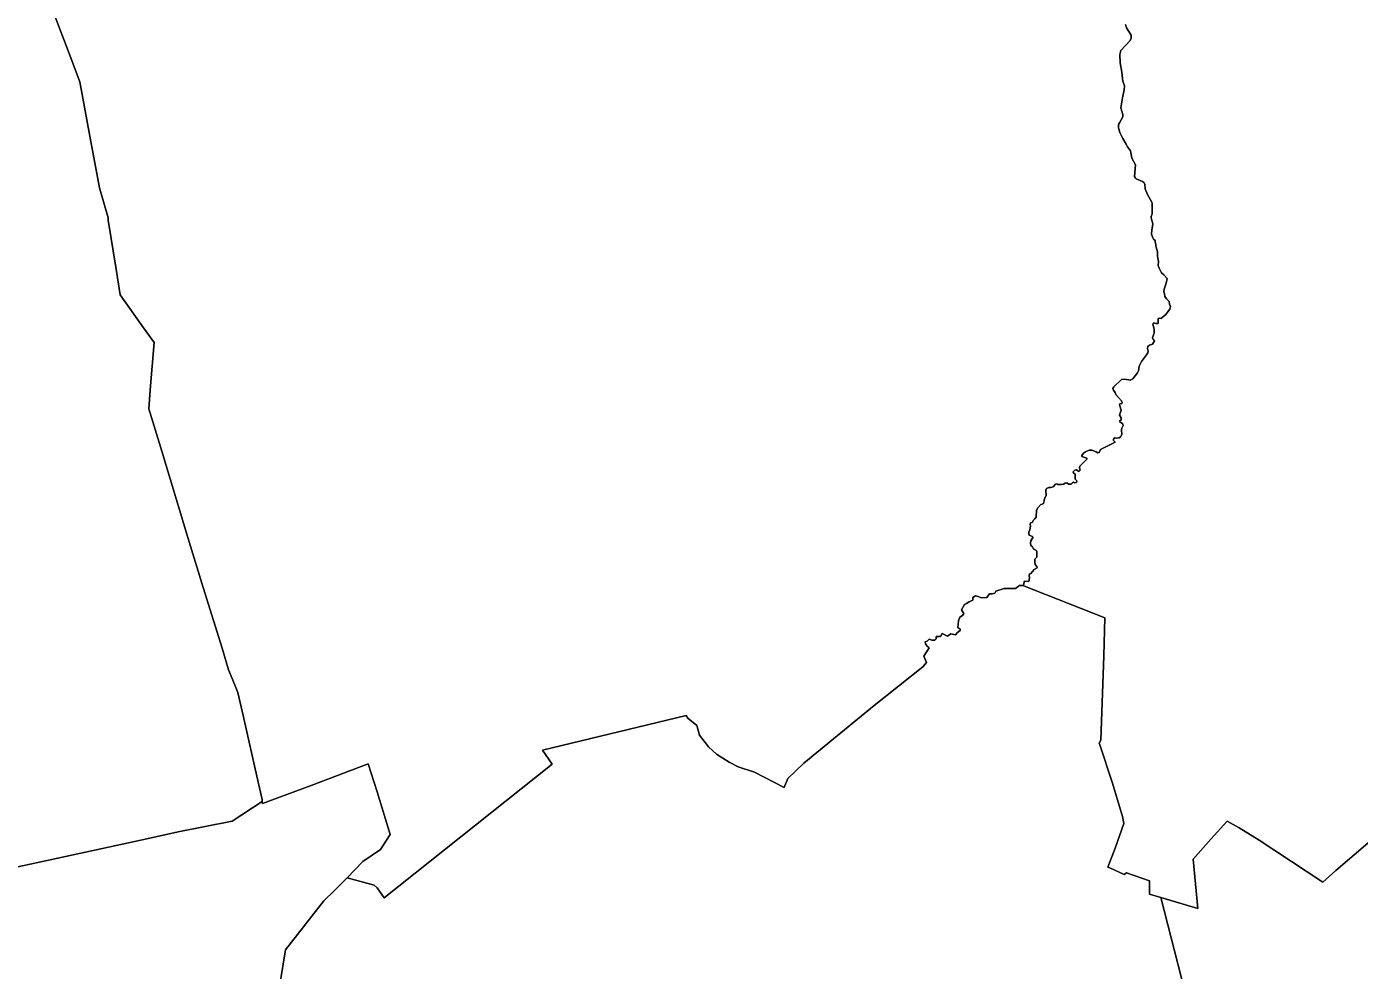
# Model space of a CAD drawing. Extents: x 369010 to 739155, y 6377141 to 6616555.
# Drawn here: x 585038 to 595705, y 6532080 to 6539637 of the extents above; entities that cross this region are included whole.
import ezdxf

# ---------------------------------------------------------------- set-up
doc = ezdxf.new("R2010")
doc.units = 0
doc.header["$LTSCALE"] = 40
doc.layers.add('1', color=7, linetype='Continuous', lineweight=13)

msp = doc.modelspace()

# ---------------------------------------------------------------- linework, layer by layer
at = {"layer": '1'}
for points in [[(585202.45, 6539886.7), (585379.04, 6539422.62), (585463.45, 6539195.88), (585543.89, 6538761.1), (585621.01, 6538345.19), (585692.01, 6538107.36), (585691.68, 6538087.83), (585751.76, 6537712.14), (585786.68, 6537488.71), (585973.04, 6537226.22), (586059.43, 6537107.39), (586029.31, 6536759.83), (586015.57, 6536576.45), (586119.84, 6536237.99), (586327.38, 6535545.03), (586450.19, 6535146.66), (586602.12, 6534659.91), (586654.91, 6534487.46), (586682.22, 6534417.45), (586729.72, 6534303.91), (586771.92, 6534120.37), (586868.25, 6533693.7), (586922.37, 6533448.26), (586924.52, 6533431.87), (586926.84, 6533415.49), (587315.77, 6533559.48), (587771.73, 6533733.26), (587842.9, 6533508.17), (587948.99, 6533168.23), (587870.21, 6533048.73), (587730.36, 6532950.75), (587602.42, 6532820.01), (587819.07, 6532762.24), (587844.72, 6532741.72), (587900.99, 6532659.63), (589243.56, 6533731.11), (589166.77, 6533843.81), (590316.19, 6534120.7), (590330.59, 6534099.19), (590402.59, 6534041.43), (590424.27, 6533962.15), (590496.26, 6533868.47), (590561.14, 6533810.71), (590661.93, 6533745.84), (590734.09, 6533709.92)], [(585692.01, 6538107.36), (585621.01, 6538345.19), (585543.89, 6538761.1), (585463.45, 6539195.88), (585379.04, 6539422.62), (585202.45, 6539886.7)], [(594153.73, 6537329.82), (594187.5, 6537375.34), (594194.28, 6537395.86), (594185.18, 6537413.9), (594183.36, 6537434.92), (594160.69, 6537457.76), (594149.6, 6537477.29), (594145.13, 6537496.82), (594140.66, 6537512.21), (594143.31, 6537535.05), (594160.02, 6537582.71), (594165.82, 6537619.46), (594139.34, 6537650.57), (594122.45, 6537666.13), (594111.53, 6537685.99), (594103.75, 6537701.71), (594096.14, 6537724.22), (594096.97, 6537755.17), (594089.68, 6537798.86), (594089.52, 6537834.78), (594077.93, 6537871.52), (594075.29, 6537882.11), (594075.95, 6537894.36), (594071.48, 6537909.92), (594070.65, 6537923.49), (594058.57, 6537934.41), (594051.45, 6537946.16), (594042.35, 6537974.46), (594044.17, 6538007.07), (594053.44, 6538059.2), (594038.54, 6538105.71), (594039.87, 6538116.13), (594048.14, 6538136.82), (594046.32, 6538220.24), (594043.01, 6538231.16), (594010.57, 6538291.9), (593991.87, 6538337.74), (593989.22, 6538375.98), (593982.93, 6538385.74), (593970.69, 6538396.17), (593920.04, 6538419.67), (593914.42, 6538422.65), (593906.64, 6538436.88), (593912.43, 6538529.89), (593883.3, 6538584.84), (593873.7, 6538643.76), (593848.54, 6538673.55), (593838.78, 6538696.06), (593812.3, 6538740.75), (593787.8, 6538788.58), (593776.88, 6538827.3), (593778.7, 6538852.3), (593785.82, 6538868.18), (593812.3, 6538914.19), (593812.3, 6538934.05), (593796.74, 6538987.84), (593809.15, 6539065.96), (593822.06, 6539130.01), (593825.21, 6539162.28), (593811.64, 6539201.18), (593808.49, 6539223.02), (593804.52, 6539273.5), (593789.63, 6539347.98), (593787.14, 6539413.19), (593797.4, 6539446.79), (593871.22, 6539525.73), (593879.49, 6539543.77), (593878.17, 6539569.59), (593842.75, 6539627.85), (593832.99, 6539654.33)], [(593832.99, 6539654.33), (593842.75, 6539627.85), (593878.17, 6539569.59), (593879.49, 6539543.77), (593871.22, 6539525.73), (593797.4, 6539446.79), (593787.14, 6539413.19), (593789.63, 6539347.98), (593804.52, 6539273.5), (593808.49, 6539223.02), (593811.64, 6539201.18), (593825.21, 6539162.28), (593822.06, 6539130.01), (593809.15, 6539065.96), (593796.74, 6538987.84), (593812.3, 6538934.05), (593812.3, 6538914.19), (593785.82, 6538868.18), (593778.7, 6538852.3), (593776.88, 6538827.3), (593787.8, 6538788.58), (593812.3, 6538740.75), (593838.78, 6538696.06), (593848.54, 6538673.55), (593873.7, 6538643.76), (593883.3, 6538584.84), (593912.43, 6538529.89), (593906.64, 6538436.88), (593914.42, 6538422.65), (593920.04, 6538419.67), (593970.69, 6538396.17), (593982.93, 6538385.74), (593989.22, 6538375.98), (593991.87, 6538337.74), (594010.57, 6538291.9), (594043.01, 6538231.16), (594046.32, 6538220.24), (594048.14, 6538136.82), (594039.87, 6538116.13), (594038.54, 6538105.71), (594053.44, 6538059.2), (594044.17, 6538007.07), (594042.35, 6537974.46), (594051.45, 6537946.16), (594058.57, 6537934.41), (594070.65, 6537923.49), (594071.48, 6537909.92), (594075.95, 6537894.36), (594075.29, 6537882.11), (594077.93, 6537871.52), (594089.52, 6537834.78), (594089.68, 6537798.86), (594096.97, 6537755.17), (594096.14, 6537724.22), (594103.75, 6537701.71), (594111.53, 6537685.99), (594122.45, 6537666.13), (594139.34, 6537650.57), (594165.82, 6537619.46), (594160.02, 6537582.71), (594143.31, 6537535.05), (594140.66, 6537512.21), (594145.13, 6537496.82)], [(584658.94, 6532841.52), (585975.19, 6533126.35), (586251.58, 6533190.24), (586683.21, 6533274.98), (586924.52, 6533431.87), (586922.37, 6533448.26), (586868.25, 6533693.7), (586771.92, 6534120.37), (586729.72, 6534303.91), (586682.22, 6534417.45), (586654.91, 6534487.46), (586602.12, 6534659.91), (586450.19, 6535146.66), (586327.38, 6535545.03), (586119.84, 6536237.99), (586015.57, 6536576.45), (586029.31, 6536759.83), (586059.43, 6537107.39), (585973.04, 6537226.22), (585786.68, 6537488.71), (585751.76, 6537712.14), (585691.68, 6538087.83), (585692.01, 6538107.36)], [(594145.13, 6537496.82), (594149.6, 6537477.29), (594160.69, 6537457.76), (594183.36, 6537434.92), (594185.18, 6537413.9), (594194.28, 6537395.86), (594187.5, 6537375.34), (594153.73, 6537329.82), (594116.66, 6537299.54), (594103.09, 6537301.36), (594095.64, 6537297.05), (594093.82, 6537260.81), (594076.44, 6537259.82), (594056.42, 6537264.45), (594051.12, 6537253.53), (594062.38, 6537214.8), (594061.71, 6537183.02), (594048.31, 6537147.94), (594052.78, 6537135.85), (594065.52, 6537120.63), (594050.79, 6537093.15), (594025.63, 6537086.04), (594013.22, 6537076.44), (594010.74, 6537060.88), (594014.55, 6537037.54), (594011.9, 6537025.13), (594002.3, 6537009.08), (593960.92, 6536956.12), (593943.21, 6536917.39), (593937.75, 6536880.48), (593930.47, 6536865.42), (593893.23, 6536817.26), (593871.22, 6536807.33), (593827.19, 6536815.11), (593800.88, 6536810.47), (593741.3, 6536753.7), (593732.69, 6536739.47), (593736.17, 6536727.22), (593749.9, 6536708.52), (593755.37, 6536690.32), (593778.21, 6536667.64), (593802.04, 6536640.5), (593806.34, 6536627.59), (593803.86, 6536617.99), (593788.47, 6536617.33), (593785.82, 6536608.23), (593798.23, 6536565.69), (593786.32, 6536525.64), (593799.06, 6536504.79), (593798.23, 6536489.39), (593786.48, 6536476.98), (593792.94, 6536467.88), (593797.24, 6536466.56), (593809.82, 6536459.6), (593814.29, 6536443.38), (593804.52, 6536421.37), (593802.7, 6536408.46), (593803.69, 6536371.06), (593792.94, 6536352.19), (593782.67, 6536342.92), (593764.47, 6536341.77), (593747.09, 6536343.75), (593736.66, 6536335.97), (593737.66, 6536324.22), (593749.57, 6536309.66), (593634.05, 6536249.58), (593622.14, 6536225.91), (593612.04, 6536223.6), (593597.64, 6536231.37), (593564.87, 6536246.1), (593542.2, 6536246.1), (593513.23, 6536231.21), (593496.68, 6536220.45), (593484.11, 6536203.4), (593484.77, 6536195.13), (593523, 6536182.22), (593524.82, 6536172.29), (593467.55, 6536116.85), (593464.74, 6536105.26), (593469.87, 6536085.4), (593458.95, 6536074.48), (593440.74, 6536088.21), (593428, 6536086.39), (593415.59, 6536071.5), (593415.26, 6536065.37), (593431.14, 6536052.8), (593430.48, 6536012.74), (593444.05, 6536000.5), (593440.74, 6535986.92), (593426.51, 6535984.28), (593415.59, 6535990.07), (593409.79, 6535987.09), (593405.82, 6535980.47), (593399.37, 6535973.35), (593377.52, 6535973.68), (593364.94, 6535983.61), (593350.21, 6535981.79), (593336.31, 6535974.02), (593320.92, 6535971.04), (593292.62, 6535970.37)], [(593196.29, 6535924.2), (593201.42, 6535937.77), (593218.97, 6535946.05), (593234.69, 6535946.71), (593255.38, 6535952.83), (593272.26, 6535974.02), (593283.35, 6535975.84), (593292.62, 6535970.37), (593320.92, 6535971.04), (593336.31, 6535974.02), (593350.21, 6535981.79), (593364.94, 6535983.61), (593377.52, 6535973.68), (593399.37, 6535973.35), (593405.82, 6535980.47), (593409.79, 6535987.09), (593415.59, 6535990.07), (593426.51, 6535984.28), (593440.74, 6535986.92), (593444.05, 6536000.5), (593430.48, 6536012.74), (593431.14, 6536052.8), (593415.26, 6536065.37), (593415.59, 6536071.5), (593428, 6536086.39), (593440.74, 6536088.21), (593458.95, 6536074.48), (593469.87, 6536085.4), (593464.74, 6536105.26), (593467.55, 6536116.85), (593524.82, 6536172.29), (593523, 6536182.22), (593484.77, 6536195.13), (593484.11, 6536203.4), (593496.68, 6536220.45), (593513.23, 6536231.21), (593542.2, 6536246.1), (593564.87, 6536246.1), (593597.64, 6536231.37), (593612.04, 6536223.6), (593622.14, 6536225.91), (593634.05, 6536249.58), (593749.57, 6536309.66), (593737.66, 6536324.22), (593736.66, 6536335.97), (593747.09, 6536343.75), (593764.47, 6536341.77), (593782.67, 6536342.92), (593792.94, 6536352.19), (593803.69, 6536371.06), (593802.7, 6536408.46), (593804.52, 6536421.37), (593814.29, 6536443.38), (593809.82, 6536459.6), (593797.24, 6536466.56), (593792.94, 6536467.88), (593786.48, 6536476.98), (593798.23, 6536489.39), (593799.06, 6536504.79), (593786.32, 6536525.64), (593798.23, 6536565.69), (593785.82, 6536608.23), (593788.47, 6536617.33), (593803.86, 6536617.99), (593806.34, 6536627.59), (593802.04, 6536640.5), (593778.21, 6536667.64), (593755.37, 6536690.32), (593749.9, 6536708.52), (593736.17, 6536727.22), (593732.69, 6536739.47), (593741.3, 6536753.7), (593800.88, 6536810.47), (593827.19, 6536815.11), (593871.22, 6536807.33), (593893.23, 6536817.26), (593930.47, 6536865.42), (593937.75, 6536880.48), (593943.21, 6536917.39), (593960.92, 6536956.12), (594002.3, 6537009.08), (594011.9, 6537025.13), (594014.55, 6537037.54), (594010.74, 6537060.88), (594013.22, 6537076.44), (594025.63, 6537086.04), (594050.79, 6537093.15), (594065.52, 6537120.63), (594052.78, 6537135.85), (594048.31, 6537147.94), (594061.71, 6537183.02), (594062.38, 6537214.8), (594051.12, 6537253.53), (594056.42, 6537264.45), (594076.44, 6537259.82), (594093.82, 6537260.81), (594095.64, 6537297.05), (594103.09, 6537301.36), (594116.66, 6537299.54), (594153.73, 6537329.82)], [(593292.62, 6535970.37), (593283.35, 6535975.84), (593272.26, 6535974.02), (593255.38, 6535952.83), (593234.69, 6535946.71), (593218.97, 6535946.05), (593201.42, 6535937.77), (593196.29, 6535924.2), (593198.11, 6535882.66), (593184.54, 6535858.66), (593181.73, 6535840.12), (593177.76, 6535819.6), (593166.34, 6535813.48), (593156.24, 6535810.33), (593133.07, 6535784.18), (593121.65, 6535764.16), (593118.34, 6535707.89), (593107.58, 6535694.31), (593097.32, 6535685.05), (593085.41, 6535666.01), (593072.83, 6535664.19), (593069.68, 6535651.61), (593072.5, 6535638.04), (593068.19, 6535606.93), (593059.26, 6535590.05), (593058.59, 6535578.96), (593063.56, 6535565.39), (593090.37, 6535552.81), (593093.02, 6535545.03), (593076.47, 6535518.88), (593072.5, 6535499.52), (593076.14, 6535482.97), (593090.37, 6535471.55), (593095.83, 6535456.48), (593104.11, 6535450.86), (593115.86, 6535445.4), (593123.31, 6535437.12), (593124.46, 6535389.62), (593108.41, 6535373.73), (593107.58, 6535349.73), (593110.56, 6535329.38), (593123.31, 6535313.32), (593125.46, 6535303.23), (593101.96, 6535288.66), (593076.8, 6535257.05), (593066.04, 6535255.23), (593063.23, 6535242.82), (593064.72, 6535221.97), (593062.24, 6535209.39), (593061.41, 6535198.63), (593054.29, 6535194.82), (593028.97, 6535197.31), (593023.51, 6535193), (593020.36, 6535170.82), (593014.24, 6535164.04), (593010.6, 6535161.06), (593012.25, 6535160.56), (593666.99, 6534901.72), (593658.71, 6534599.5), (593635.38, 6533923.92), (593622.63, 6533899.42), (593627.27, 6533884.86), (593726.73, 6533587.61), (593809.15, 6533311.72), (593821.4, 6533254.78), (593749.57, 6533058), (593691.48, 6532904.74), (593708.69, 6532899.45), (593822.4, 6532846.49), (593841.43, 6532860.55), (594024.64, 6532796.01), (594025.14, 6532690.58), (594116.16, 6532663.44), (594411.09, 6532575.89), (594374.68, 6532970.12), (594516.52, 6533130.66), (594645.94, 6533274.48), (594743.59, 6533220.36), (594901.98, 6533121.39), (595412.89, 6532784.75), (595516.49, 6532880.25), (595809.44, 6533130.49)], [(590734.09, 6533709.92), (590863.68, 6533666.56), (591101.51, 6533544.09), (591130.31, 6533616.25), (591259.9, 6533738.72), (591821.95, 6534199.98), (592210.88, 6534509.97), (592239.68, 6534546.05), (592218.16, 6534596.53), (592261.36, 6534663.06), (592243.32, 6534677.62), (592232.56, 6534695.5), (592228.92, 6534710.06), (592246.96, 6534717.18), (592261.36, 6534731.58), (592283.04, 6534724.46), (592308.2, 6534724.46), (592318.96, 6534735.22), (592318.96, 6534753.26), (592351.4, 6534753.26), (592365.79, 6534778.41), (592408.99, 6534756.9), (592434.31, 6534774.77), (592473.87, 6534767.66), (592488.27, 6534785.7), (592509.95, 6534800.1), (592509.95, 6534810.85), (592491.91, 6534825.25), (592495.55, 6534879.37), (592506.31, 6534908.17), (592527.99, 6534922.57), (592538.75, 6534936.97), (592520.71, 6534965.93), (592545.86, 6535009.13), (592560.43, 6535016.24), (592581.94, 6535030.81), (592610.74, 6535045.21), (592610.74, 6535066.72), (592632.42, 6535077.65), (592653.94, 6535074), (592679.26, 6535063.25), (592722.46, 6535066.72), (592744.14, 6535095.69), (592765.65, 6535095.69), (592787.33, 6535099.16), (592794.45, 6535117.2), (592862.97, 6535138.88), (592924.21, 6535138.88), (592953, 6535138.88), (592985.44, 6535160.56), (593012.25, 6535160.56), (593010.6, 6535161.06), (593014.24, 6535164.04), (593020.36, 6535170.82), (593023.51, 6535193), (593028.97, 6535197.31), (593054.29, 6535194.82), (593061.41, 6535198.63), (593062.24, 6535209.39), (593064.72, 6535221.97), (593063.23, 6535242.82), (593066.04, 6535255.23), (593076.8, 6535257.05), (593101.96, 6535288.66), (593125.46, 6535303.23), (593123.31, 6535313.32), (593110.56, 6535329.38), (593107.58, 6535349.73), (593108.41, 6535373.73), (593124.46, 6535389.62), (593123.31, 6535437.12), (593115.86, 6535445.4), (593104.11, 6535450.86), (593095.83, 6535456.48), (593090.37, 6535471.55), (593076.14, 6535482.97), (593072.5, 6535499.52), (593076.47, 6535518.88), (593093.02, 6535545.03), (593090.37, 6535552.81), (593063.56, 6535565.39), (593058.59, 6535578.96), (593059.26, 6535590.05), (593068.19, 6535606.93), (593072.5, 6535638.04), (593069.68, 6535651.61), (593072.83, 6535664.19), (593085.41, 6535666.01), (593097.32, 6535685.05), (593107.58, 6535694.31), (593118.34, 6535707.89), (593121.65, 6535764.16), (593133.07, 6535784.18), (593156.24, 6535810.33), (593166.34, 6535813.48), (593177.76, 6535819.6), (593181.73, 6535840.12), (593184.54, 6535858.66), (593198.11, 6535882.66), (593196.29, 6535924.2)], [(594637.01, 6530632.54), (594116.16, 6532663.44), (594025.14, 6532690.58), (594024.64, 6532796.01), (593841.43, 6532860.55), (593822.4, 6532846.49), (593708.69, 6532899.45), (593691.48, 6532904.74), (593749.57, 6533058), (593821.4, 6533254.78), (593809.15, 6533311.72), (593726.73, 6533587.61), (593627.27, 6533884.86), (593622.63, 6533899.42), (593635.38, 6533923.92), (593658.71, 6534599.5), (593666.99, 6534901.72), (593012.25, 6535160.56), (592985.44, 6535160.56), (592953, 6535138.88), (592924.21, 6535138.88), (592862.97, 6535138.88), (592794.45, 6535117.2), (592787.33, 6535099.16), (592765.65, 6535095.69), (592744.14, 6535095.69), (592722.46, 6535066.72), (592679.26, 6535063.25), (592653.94, 6535074), (592632.42, 6535077.65), (592610.74, 6535066.72), (592610.74, 6535045.21), (592581.94, 6535030.81), (592560.43, 6535016.24), (592545.86, 6535009.13), (592520.71, 6534965.93), (592538.75, 6534936.97), (592527.99, 6534922.57), (592506.31, 6534908.17), (592495.55, 6534879.37), (592491.91, 6534825.25), (592509.95, 6534810.85), (592509.95, 6534800.1), (592488.27, 6534785.7), (592473.87, 6534767.66), (592434.31, 6534774.77), (592408.99, 6534756.9), (592365.79, 6534778.41), (592351.4, 6534753.26), (592318.96, 6534753.26), (592318.96, 6534735.22), (592308.2, 6534724.46), (592283.04, 6534724.46), (592261.36, 6534731.58), (592246.96, 6534717.18), (592228.92, 6534710.06), (592232.56, 6534695.5), (592243.32, 6534677.62), (592261.36, 6534663.06), (592218.16, 6534596.53), (592239.68, 6534546.05), (592210.88, 6534509.97), (591821.95, 6534199.98), (591259.9, 6533738.72), (591130.31, 6533616.25), (591101.51, 6533544.09), (590863.68, 6533666.56), (590734.09, 6533709.92), (590661.93, 6533745.84), (590561.14, 6533810.71), (590496.26, 6533868.47), (590424.27, 6533962.15), (590402.59, 6534041.43), (590330.59, 6534099.19), (590316.19, 6534120.7), (589166.77, 6533843.81), (589243.56, 6533731.11), (587900.99, 6532659.63), (587844.72, 6532741.72), (587819.07, 6532762.24), (587602.42, 6532820.01)], [(587037.06, 6531800.83), (587110.05, 6532243.89), (587415.74, 6532637.45), (587503.45, 6532718.72), (587602.42, 6532820.01), (587730.36, 6532950.75), (587870.21, 6533048.73), (587948.99, 6533168.23), (587842.9, 6533508.17), (587771.73, 6533733.26), (587315.77, 6533559.48), (586926.84, 6533415.49), (586924.52, 6533431.87)], [(586924.52, 6533431.87), (586683.21, 6533274.98), (586251.58, 6533190.24), (585975.19, 6533126.35), (584658.94, 6532841.52)], [(595809.44, 6533130.49), (595516.49, 6532880.25), (595412.89, 6532784.75), (594901.98, 6533121.39), (594743.59, 6533220.36), (594645.94, 6533274.48), (594516.52, 6533130.66), (594374.68, 6532970.12), (594411.09, 6532575.89), (594116.16, 6532663.44)], [(587602.42, 6532820.01), (587503.45, 6532718.72), (587415.74, 6532637.45), (587110.05, 6532243.89), (587037.06, 6531800.83)], [(594116.16, 6532663.44), (594637.01, 6530632.54)]]:
    msp.add_lwpolyline(points, dxfattribs=at)

doc.saveas('drawing.dxf')
